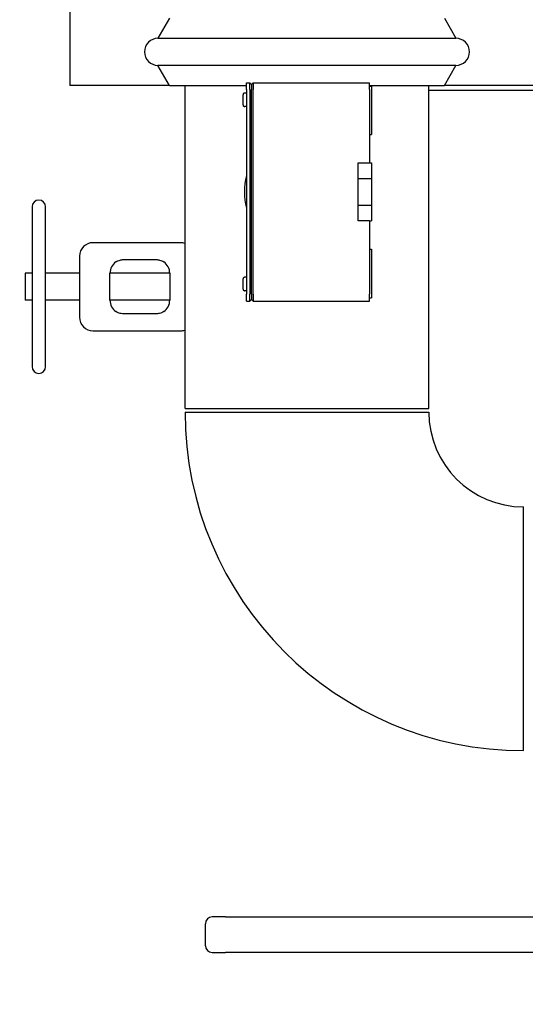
# Model space of a CAD drawing. Header units: inches. Extents: x 5 to 1128, y -85 to 748.
# Tile 307 of 656: x 337 to 346, y 580 to 598. Entities that reach past the tile are written whole.
import ezdxf

# ---------------------------------------------------------------- set-up
doc = ezdxf.new("R2010")
doc.units = ezdxf.units.IN
doc.header["$LTSCALE"] = 32
doc.header["$MEASUREMENT"] = 0
doc.layers.add('Dimension (ANSI)', color=7, linetype='Continuous', lineweight=25)
doc.layers.add('Visible (ANSI)', color=7, linetype='Continuous', lineweight=30)
doc.styles.add('Note Text (ANSI)', font='tahoma.ttf')
doc.dimstyles.new('SB Fraction-16 (ANSI)', dxfattribs={"dimscale": 32, "dimtxt": 0.125, "dimasz": 0.098425, "dimexe": 0.125, "dimexo": 0.0625, "dimgap": 0.031496, "dimtad": 0, "dimtih": 1, "dimtoh": 1, "dimdec": 4, "dimrnd": 1e-08, "dimzin": 0, "dimdsep": 46, "dimlunit": 5, "dimtxsty": 'Note Text (ANSI)', "dimcen": 0.09, "dimdle": 0.393701, "dimclrd": 256, "dimclre": 256, "dimclrt": 256, "dimadec": 0, "dimazin": 3, "dimtfac": 0.96, "dimtofl": 0, "dimtmove": 0, "dimatfit": 3, "dimfxl": 1, "dimfrac": 2, "dimtolj": 1, "dimtzin": 12, "dimlwd": -1, "dimlwe": -1, "dimarcsym": 0})

# ---------------------------------------------------------------- blocks, each defined once
blk = doc.blocks.new('*D19')
at = {"layer": 'Defpoints', "color": 0, "transparency": 16777216}
for p in [(455.781, 700.44), (292.001, 552.44), (455.781, 552.44)]:
    blk.add_point(p, dxfattribs=at)
at = {"layer": 'Dimension (ANSI)', "transparency": 16777216}
for p, q in [((453.781, 700.44), (288.001, 700.44)), ((292.001, 697.29), (292.001, 636.039)), ((292.001, 555.589), (292.001, 629.841)), ((453.781, 552.44), (288.001, 552.44))]:
    blk.add_line(p, q, dxfattribs=at)
for points in [[(291.476, 697.29), (292.526, 697.29), (292.001, 700.44)], [(291.476, 555.589), (292.526, 555.589), (292.001, 552.44)]]:
    blk.add_solid(points, dxfattribs=at)
at = {"layer": 'Dimension (ANSI)', "transparency": 16777216, "insert": (287.899, 635.031), "char_height": 4, "attachment_point": 1, "style": 'Note Text (ANSI)'}
blk.add_mtext('\\A1;148', dxfattribs=at)

msp = doc.modelspace()

# ---------------------------------------------------------------- linework, layer by layer
at = {"layer": 'Visible (ANSI)'}
for p, q in [((337.78063, 598.06478), (337.78063, 596.65478)), ((339.61925, 597.89478), (339.40563, 597.52478)), ((344.69201, 597.89478), (344.90563, 597.52478)), ((339.40563, 597.52478), (344.90563, 597.52478)), ((344.90563, 597.02478), (339.40563, 597.02478)), ((339.61925, 596.65478), (339.40563, 597.02478)), ((344.69201, 596.65478), (344.90563, 597.02478)), ((339.61925, 596.65478), (337.78063, 596.65478)), ((339.61925, 596.65478), (341.04038, 596.65478)), ((339.90563, 590.68978), (339.90563, 596.65478)), ((341.04038, 596.70478), (341.10213, 596.70478)), ((341.04038, 596.57978), (341.04038, 596.70478)), ((341.10213, 596.70478), (341.13338, 596.67353)), ((341.10213, 596.57978), (341.10213, 596.70478)), ((341.13338, 596.67353), (341.16463, 596.70478)), ((341.13338, 596.67353), (341.13338, 596.57978)), ((341.16463, 596.70478), (341.16463, 596.57978)), ((341.16463, 596.70478), (343.31038, 596.70478)), ((343.31038, 596.57978), (343.31038, 596.70478)), ((343.31038, 596.65478), (344.69201, 596.65478)), ((343.31038, 596.64228), (343.35038, 596.64228)), ((343.35038, 596.64228), (343.35038, 595.74678)), ((344.40563, 590.68978), (344.40563, 596.65478)), ((347.68062, 596.65478), (344.69201, 596.65478)), ((340.97538, 596.29656), (340.97538, 596.48299)), ((341.04038, 596.51438), (341.00663, 596.51438)), ((341.04038, 596.57978), (341.04038, 592.79978)), ((341.10213, 596.57978), (341.10213, 592.79978)), ((341.13338, 592.79978), (341.13338, 596.57978)), ((341.16463, 592.79978), (341.16463, 596.57978)), ((343.31038, 596.57978), (343.31038, 595.22557)), ((344.40563, 596.56478), (347.68062, 596.56478)), ((341.04038, 596.26518), (341.00663, 596.26518)), ((343.31038, 595.74678), (343.35038, 595.74678)), ((343.10038, 595.22557), (343.31038, 595.22557)), ((343.10038, 594.93978), (343.10038, 595.22557)), ((343.31038, 595.22557), (343.35038, 595.22557)), ((343.35038, 595.22557), (343.35038, 594.93978)), ((343.10038, 594.93978), (343.35038, 594.93978)), ((343.10038, 594.43978), (343.10038, 594.93978)), ((343.35038, 594.93978), (343.35038, 594.43978)), ((337.08063, 594.41478), (337.08063, 591.46478)), ((337.33063, 591.46478), (337.33063, 594.41478)), ((343.35038, 594.43978), (343.10038, 594.43978)), ((343.10038, 594.15399), (343.10038, 594.43978)), ((343.35038, 594.43978), (343.35038, 594.15399)), ((343.31038, 594.15399), (343.10038, 594.15399)), ((343.31038, 594.15399), (343.35038, 594.15399)), ((343.31038, 594.15399), (343.31038, 592.79978)), ((339.82499, 593.75228), (338.20563, 593.75228)), ((337.95563, 593.50228), (337.95563, 592.93978)), ((343.31038, 593.63278), (343.35038, 593.63278)), ((343.35038, 593.63278), (343.35038, 592.73728)), ((338.76863, 593.43978), (339.37313, 593.43978)), ((336.95563, 593.18978), (336.95563, 592.68978)), ((337.08063, 593.18978), (336.95563, 593.18978)), ((337.95563, 593.18978), (337.33063, 593.18978)), ((338.51863, 592.68978), (338.51863, 593.18978)), ((339.62313, 593.18978), (338.51863, 593.18978)), ((339.62313, 593.18978), (339.62313, 592.68978)), ((340.97538, 592.89656), (340.97538, 593.08299)), ((341.04038, 593.11438), (341.00663, 593.11438)), ((337.95563, 592.93978), (337.95563, 592.37728)), ((341.04038, 592.86518), (341.00663, 592.86518)), ((341.04038, 592.67478), (341.04038, 592.79978)), ((341.10213, 592.67478), (341.10213, 592.79978)), ((341.13338, 592.79978), (341.13338, 592.70603)), ((341.16463, 592.79978), (341.16463, 592.67478)), ((343.31038, 592.67478), (343.31038, 592.79978)), ((337.08063, 592.68978), (336.95563, 592.68978)), ((337.95563, 592.68978), (337.33063, 592.68978)), ((339.62313, 592.68978), (338.51863, 592.68978)), ((341.04038, 592.67478), (341.10213, 592.67478)), ((341.13338, 592.70603), (341.10213, 592.67478)), ((341.13338, 592.70603), (341.16463, 592.67478)), ((341.16463, 592.67478), (343.31038, 592.67478)), ((343.31038, 592.73728), (343.35038, 592.73728)), ((339.37313, 592.43978), (338.76863, 592.43978)), ((338.20563, 592.12728), (339.82499, 592.12728)), ((339.90563, 590.68978), (344.40563, 590.68978)), ((339.90563, 590.62728), (344.40563, 590.62728)), ((346.15563, 584.37728), (346.15563, 588.87728)), ((340.28063, 580.77828), (340.28063, 581.18428)), ((340.65258, 581.30928), (340.40563, 581.30928)), ((340.65258, 581.30928), (353.88353, 581.30928)), ((340.40563, 580.65328), (340.65258, 580.65328)), ((354.25901, 580.65328), (340.65258, 580.65328))]:
    msp.add_line(p, q, dxfattribs=at)
for centre, radius, start, end in [((339.40563, 597.27478), 0.25, 90, 270), ((344.90563, 597.27478), 0.25, 270, 90), ((342.15563, 594.68978), 1.155, 164.924606, 195.075394), ((337.20563, 594.41478), 0.125, 0, 180), ((338.20563, 593.50228), 0.25, 90, 180), ((339.82499, 593.50228), 0.25, 71.18083, 90), ((338.76863, 593.18978), 0.25, 123.55731, 180), ((339.37313, 593.18978), 0.25, 0, 56.44269), ((338.76863, 592.68978), 0.25, 180, 236.44269), ((339.37313, 592.68978), 0.25, 303.55731, 0), ((338.20563, 592.37728), 0.25, 180, 270), ((339.82499, 592.37728), 0.25, 270, 288.81917), ((337.20563, 591.46478), 0.125, 180, 0), ((346.15563, 590.62728), 6.25, 180, 270), ((346.15563, 590.62728), 1.75, 180, 270), ((340.40563, 581.18428), 0.125, 90, 180), ((340.40563, 580.77828), 0.125, 180, 270)]:
    msp.add_arc(centre, radius, start, end, dxfattribs=at)
for points, knots in [([(341.00663, 596.51438), (341.00278, 596.51438), (340.99825, 596.51348), (340.99113, 596.51052), (340.98728, 596.50794), (340.98182, 596.50247), (340.97925, 596.49861), (340.97629, 596.49145), (340.97538, 596.48688), (340.97538, 596.48299)], [0, 0, 0, 0, 0.029351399, 0.029351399, 0.058751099, 0.058751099, 0.088228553, 0.088228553, 0.117814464, 0.117814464, 0.117814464, 0.117814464]), ([(340.97538, 596.29656), (340.97538, 596.29268), (340.97629, 596.28811), (340.97925, 596.28095), (340.98182, 596.27708), (340.98728, 596.27162), (340.99113, 596.26904), (340.99825, 596.26608), (341.00278, 596.26518), (341.00663, 596.26518)], [0.353868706, 0.353868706, 0.353868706, 0.353868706, 0.383454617, 0.383454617, 0.412932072, 0.412932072, 0.442331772, 0.442331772, 0.471683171, 0.471683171, 0.471683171, 0.471683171]), ([(338.63044, 593.39811), (338.65376, 593.41359), (338.69881, 593.43357), (338.74764, 593.43978), (338.76863, 593.43978)], [0, 0, 0, 0, 0.319921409, 0.559862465, 0.559862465, 0.559862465, 0.559862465]), ([(339.37313, 593.43978), (339.39413, 593.43978), (339.44295, 593.43357), (339.488, 593.41359), (339.51133, 593.39811)], [-0.559862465, -0.559862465, -0.559862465, -0.559862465, -0.319921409, 0, 0, 0, 0]), ([(341.00663, 593.11438), (341.00278, 593.11438), (340.99825, 593.11348), (340.99113, 593.11052), (340.98728, 593.10794), (340.98182, 593.10247), (340.97925, 593.09861), (340.97629, 593.09145), (340.97538, 593.08688), (340.97538, 593.08299)], [0, 0, 0, 0, 0.029351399, 0.029351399, 0.058751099, 0.058751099, 0.088228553, 0.088228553, 0.117814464, 0.117814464, 0.117814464, 0.117814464]), ([(340.97538, 592.89656), (340.97538, 592.89268), (340.97629, 592.88811), (340.97925, 592.88095), (340.98182, 592.87708), (340.98728, 592.87162), (340.99113, 592.86904), (340.99825, 592.86608), (341.00278, 592.86518), (341.00663, 592.86518)], [0.353868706, 0.353868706, 0.353868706, 0.353868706, 0.383454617, 0.383454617, 0.412932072, 0.412932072, 0.442331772, 0.442331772, 0.471683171, 0.471683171, 0.471683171, 0.471683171]), ([(338.76863, 592.43978), (338.75464, 592.43978), (338.72665, 592.44215), (338.67939, 592.45429), (338.64793, 592.46984), (338.63044, 592.48145)], [-0.559862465, -0.559862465, -0.559862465, -0.559862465, -0.399901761, -0.239941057, 0, 0, 0, 0]), ([(339.51133, 592.48145), (339.49383, 592.46984), (339.46238, 592.45429), (339.41512, 592.44215), (339.38713, 592.43978), (339.37313, 592.43978)], [4.66768308, 4.66768308, 4.66768308, 4.66768308, 4.907624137, 5.067584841, 5.227545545, 5.227545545, 5.227545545, 5.227545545])]:
    msp.add_open_spline(points, degree=3, knots=knots, dxfattribs=at)

# ---------------------------------------------------------------- dimensions: what is measured, and where the dimension line sits
at = {"layer": 'Dimension (ANSI)'}
dim = msp.add_linear_dim(base=(292.00111, 552.43978), p1=(455.78063, 700.43978), p2=(455.78063, 552.43978), angle=90, dimstyle='SB Fraction-16 (ANSI)', override={"dimgap": 0.031496, "dimdec": 4, "dimtol": 0, "dimlim": 0, "dimtp": 0, "dimtm": 0, "dimtdec": 2, "dimatfit": 1}, dxfattribs=at)
dim.commit()
dim.dimension.update_dxf_attribs({"geometry": '*D19', "text_midpoint": (292.00111, 632.93978), "dimtype": 160})

doc.saveas('drawing.dxf')
